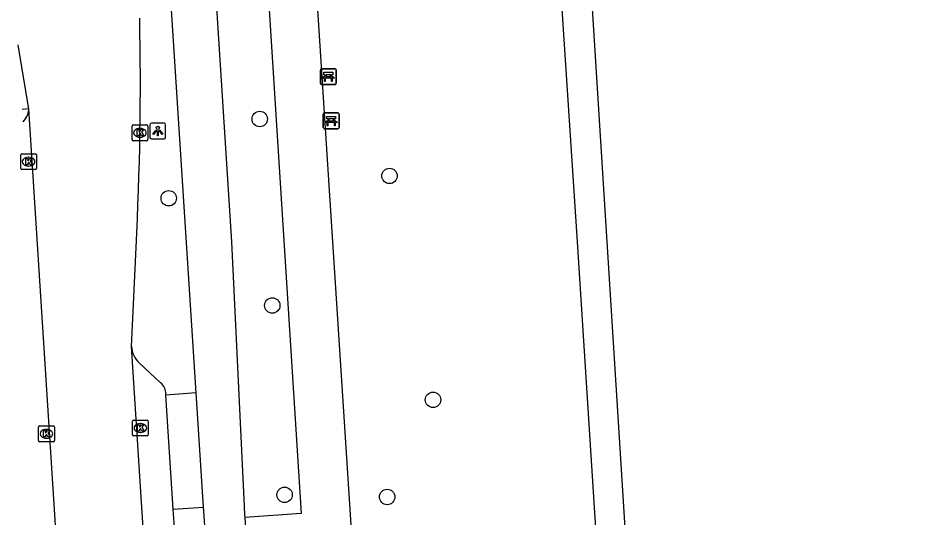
# Model space of a CAD drawing. Extents: x 160732 to 162105, y 387428 to 388479.
# Drawn here: x 160752.9 to 160809.9, y 387982.5 to 388014.2 of the extents above; entities that cross this region are included whole.
import ezdxf

# ---------------------------------------------------------------- set-up
doc = ezdxf.new("R2010")
doc.units = 0
for name, color, linetype in [('IMGEO_Bank', 7, 'Continuous'), ('IMGEO_Boom', 7, 'Continuous'), ('IMGEO_Fietspad_gesloten', 7, 'Continuous'), ('IMGEO_Groenvoorziening', 7, 'Continuous'), ('IMGEO_Kolk', 7, 'Continuous'), ('IMGEO_Lichtpunt', 7, 'Continuous'), ('IMGEO_Meer_plas_ven_vijver', 7, 'Continuous'), ('IMGEO_Parkeervlak_open', 7, 'Continuous'), ('IMGEO_Rijbaan_lokaal_gesloten', 7, 'Continuous'), ('IMGEO_Verkeerseiland_open', 7, 'Continuous'), ('IMGEO_Voetpad_open', 7, 'Continuous')]:
    doc.layers.add(name, color=color, linetype=linetype)

msp = doc.modelspace()

# ---------------------------------------------------------------- linework, layer by layer
at = {"layer": 'IMGEO_Bank'}
for p, q in [((160772.03, 388010.039), (160772.03, 388010.88)), ((160772.03, 388010.88), (160772.03, 388010.039)), ((160772.105, 388010.964), (160772.946, 388010.964)), ((160772.946, 388010.964), (160772.105, 388010.964)), ((160773.03, 388010.889), (160773.03, 388010.048)), ((160773.03, 388010.048), (160773.03, 388010.889)), ((160772.727, 388010.362), (160772.334, 388010.362)), ((160772.339, 388010.47), (160772.339, 388010.576)), ((160772.383, 388010.576), (160772.383, 388010.47)), ((160772.671, 388010.582), (160772.389, 388010.582)), ((160772.389, 388010.464), (160772.671, 388010.464)), ((160772.677, 388010.47), (160772.677, 388010.576)), ((160772.721, 388010.576), (160772.721, 388010.47)), ((160772.955, 388009.964), (160772.114, 388009.964)), ((160772.114, 388009.964), (160772.955, 388009.964)), ((160772.21, 388007.245), (160772.21, 388008.086)), ((160772.21, 388008.086), (160772.21, 388007.245)), ((160772.285, 388008.17), (160773.126, 388008.17)), ((160773.126, 388008.17), (160772.285, 388008.17)), ((160773.21, 388008.095), (160773.21, 388007.254)), ((160773.21, 388007.254), (160773.21, 388008.095)), ((160772.907, 388007.568), (160772.514, 388007.568)), ((160772.519, 388007.676), (160772.519, 388007.782)), ((160772.563, 388007.782), (160772.563, 388007.676)), ((160772.851, 388007.788), (160772.569, 388007.788)), ((160772.569, 388007.67), (160772.851, 388007.67)), ((160772.857, 388007.676), (160772.857, 388007.782)), ((160772.901, 388007.782), (160772.901, 388007.676)), ((160773.135, 388007.17), (160772.294, 388007.17)), ((160772.294, 388007.17), (160773.135, 388007.17))]:
    msp.add_line(p, q, dxfattribs=at)
for points in [[(160772.333, 388010.582), (160772.247, 388010.582), (160772.247, 388010.743), (160772.81, 388010.743), (160772.81, 388010.582), (160772.727, 388010.582)], [(160772.277, 388010.362), (160772.135, 388010.362), (160772.247, 388010.464), (160772.333, 388010.464)], [(160772.327, 388010.355), (160772.327, 388010.148), (160772.284, 388010.148), (160772.284, 388010.355)], [(160772.727, 388010.464), (160772.81, 388010.464), (160772.922, 388010.362), (160772.783, 388010.362)], [(160772.777, 388010.355), (160772.777, 388010.148), (160772.733, 388010.148), (160772.733, 388010.355)], [(160772.513, 388007.788), (160772.427, 388007.788), (160772.427, 388007.949), (160772.99, 388007.949), (160772.99, 388007.788), (160772.907, 388007.788)], [(160772.457, 388007.568), (160772.315, 388007.568), (160772.427, 388007.67), (160772.513, 388007.67)], [(160772.507, 388007.561), (160772.507, 388007.354), (160772.464, 388007.354), (160772.464, 388007.561)], [(160772.907, 388007.67), (160772.99, 388007.67), (160773.102, 388007.568), (160772.963, 388007.568)], [(160772.957, 388007.561), (160772.957, 388007.354), (160772.913, 388007.354), (160772.913, 388007.561)]]:
    msp.add_lwpolyline(points, dxfattribs=at)
for centre, radius, start, end in [((160772.108, 388010.886), 0.0779, 92.4484, 184.2845), ((160772.108, 388010.886), 0.0779, 92.4484, 184.2845), ((160772.952, 388010.886), 0.0779, 2.4484, 94.2845), ((160772.952, 388010.886), 0.0779, 2.4484, 94.2845), ((160772.277, 388010.355), 0.00671, 2.8957, 87.1043), ((160772.334, 388010.355), 0.00671, 92.8957, 177.1043), ((160772.332, 388010.575), 0.00671, 2.8957, 87.1043), ((160772.332, 388010.471), 0.00671, 272.8957, 357.1043), ((160772.389, 388010.575), 0.00671, 92.8957, 177.1043), ((160772.389, 388010.471), 0.00671, 182.8957, 267.1043), ((160772.671, 388010.575), 0.00671, 2.8957, 87.1043), ((160772.671, 388010.471), 0.00671, 272.8957, 357.1043), ((160772.728, 388010.575), 0.00671, 92.8957, 177.1043), ((160772.728, 388010.471), 0.00671, 182.8957, 267.1043), ((160772.726, 388010.355), 0.00671, 2.8957, 87.1043), ((160772.783, 388010.355), 0.00671, 92.8957, 177.1043), ((160772.108, 388010.042), 0.0779, 182.4484, 274.2845), ((160772.108, 388010.042), 0.0779, 182.4484, 274.2845), ((160772.952, 388010.042), 0.0779, 272.4484, 4.2845), ((160772.952, 388010.042), 0.0779, 272.4484, 4.2845), ((160772.288, 388008.092), 0.0779, 92.4484, 184.2845), ((160772.288, 388008.092), 0.0779, 92.4484, 184.2845), ((160773.132, 388008.092), 0.0779, 2.4484, 94.2845), ((160773.132, 388008.092), 0.0779, 2.4484, 94.2845), ((160772.457, 388007.561), 0.00671, 2.8957, 87.1043), ((160772.514, 388007.561), 0.00671, 92.8957, 177.1043), ((160772.512, 388007.781), 0.00671, 2.8957, 87.1043), ((160772.512, 388007.677), 0.00671, 272.8957, 357.1043), ((160772.569, 388007.781), 0.00671, 92.8957, 177.1043), ((160772.569, 388007.677), 0.00671, 182.8957, 267.1043), ((160772.851, 388007.781), 0.00671, 2.8957, 87.1043), ((160772.851, 388007.677), 0.00671, 272.8957, 357.1043), ((160772.908, 388007.781), 0.00671, 92.8957, 177.1043), ((160772.908, 388007.677), 0.00671, 182.8957, 267.1043), ((160772.906, 388007.561), 0.00671, 2.8957, 87.1043), ((160772.963, 388007.561), 0.00671, 92.8957, 177.1043), ((160773.132, 388007.248), 0.0779, 272.4484, 4.2845), ((160773.132, 388007.248), 0.0779, 272.4484, 4.2845), ((160772.288, 388007.248), 0.0779, 182.4484, 274.2845), ((160772.288, 388007.248), 0.0779, 182.4484, 274.2845)]:
    msp.add_arc(centre, radius, start, end, dxfattribs=at)
at = {"layer": 'IMGEO_Boom'}
for centre in [(160768.183, 388007.78), (160776.406, 388004.18), (160762.417, 388002.766), (160768.975, 387995.98), (160779.163, 387990.008), (160769.759, 387983.991), (160776.256, 387983.856)]:
    msp.add_circle(centre, 0.489, dxfattribs=at)
at = {"layer": 'IMGEO_Fietspad_gesloten'}
for points in [[(160785.835, 387796.449), (160785.14, 387807.414), (160782.554, 387849.903), (160772.814, 388000), (160770.609, 388033.989), (160770.417, 388036.928), (160773.499, 388037.066), (160773.388, 388039.695)], [(160764.913, 388022.806), (160765.066, 388020.672), (160765.082, 388020.453), (160766.396, 388000), (160767.187, 387983.275), (160767.221, 387982.683), (160767.229, 387982.564)], [(160768.248, 388023.022), (160770.817, 387982.821), (160767.229, 387982.564)], [(160764.165, 387990.445), (160762.094, 388022.596)], [(160764.63, 387983.22), (160764.165, 387990.445)], [(160764.781, 387980.874), (160764.63, 387983.22)], [(160767.229, 387982.564), (160767.3, 387981.473), (160767.314, 387981.26)]]:
    msp.add_lwpolyline(points, dxfattribs=at)
at = {"layer": 'IMGEO_Groenvoorziening'}
msp.add_lwpolyline([(160804.527, 387806.316), (160803.555, 387806.564), (160802.656, 387807.01), (160801.869, 387807.632), (160801.228, 387808.404), (160800.762, 387809.293), (160800.601, 387809.769), (160800.433, 387810.758), (160788.313, 388000), (160786.861, 388022.113), (160787.07, 388023.425), (160787.432, 388024.236), (160788.27, 388025.267), (160789.315, 388025.958), (160806.244, 388030.763), (160806.63, 388031.671), (160809.89, 388032.592)], dxfattribs=at)
at = {"layer": 'IMGEO_Kolk'}
for p, q in [((160760.094, 388006.483), (160760.094, 388007.335)), ((160760.169, 388007.409), (160761.021, 388007.409)), ((160761.095, 388007.335), (160761.095, 388006.483)), ((160760.582, 388007.189), (160760.607, 388007.189)), ((160761.021, 388006.409), (160760.169, 388006.409)), ((160760.605, 388006.629), (160760.58, 388006.629)), ((160753.115, 388005.585), (160753.967, 388005.585)), ((160753.04, 388004.659), (160753.04, 388005.511)), ((160753.528, 388005.365), (160753.553, 388005.365)), ((160754.041, 388005.511), (160754.041, 388004.659)), ((160753.967, 388004.585), (160753.115, 388004.585)), ((160753.551, 388004.805), (160753.526, 388004.805)), ((160760.118, 387987.795), (160760.118, 387988.647)), ((160760.193, 387988.721), (160761.045, 387988.721)), ((160760.606, 387988.501), (160760.631, 387988.501)), ((160761.119, 387988.647), (160761.119, 387987.795)), ((160754.171, 387987.429), (160754.171, 387988.281)), ((160754.246, 387988.355), (160755.098, 387988.355)), ((160754.659, 387988.135), (160754.684, 387988.135)), ((160755.172, 387988.281), (160755.172, 387987.429)), ((160760.629, 387987.941), (160760.604, 387987.941)), ((160755.098, 387987.355), (160754.246, 387987.355)), ((160754.682, 387987.575), (160754.657, 387987.575)), ((160761.045, 387987.721), (160760.193, 387987.721))]:
    msp.add_line(p, q, dxfattribs=at)
for points in [[(160760.094, 388006.483), (160760.094, 388007.335)], [(160760.169, 388007.409), (160761.021, 388007.409)], [(160761.095, 388007.335), (160761.095, 388006.483)], [(160760.415, 388007.109), (160760.538, 388007.109), (160760.538, 388006.958), (160760.668, 388007.109), (160760.832, 388007.109), (160760.686, 388006.958), (160760.839, 388006.709), (160760.687, 388006.709), (160760.602, 388006.873), (160760.538, 388006.806), (160760.538, 388006.709), (160760.415, 388006.709), (160760.415, 388007.109)], [(160761.021, 388006.409), (160760.169, 388006.409)], [(160753.115, 388005.585), (160753.967, 388005.585)], [(160753.04, 388004.659), (160753.04, 388005.511)], [(160753.361, 388005.285), (160753.484, 388005.285), (160753.484, 388005.134), (160753.614, 388005.285), (160753.778, 388005.285), (160753.632, 388005.134), (160753.785, 388004.885), (160753.633, 388004.885), (160753.548, 388005.049), (160753.484, 388004.982), (160753.484, 388004.885), (160753.361, 388004.885), (160753.361, 388005.285)], [(160754.041, 388005.511), (160754.041, 388004.659)], [(160753.967, 388004.585), (160753.115, 388004.585)], [(160760.118, 387987.795), (160760.118, 387988.647)], [(160760.193, 387988.721), (160761.045, 387988.721)], [(160761.119, 387988.647), (160761.119, 387987.795)], [(160754.171, 387987.429), (160754.171, 387988.281)], [(160754.246, 387988.355), (160755.098, 387988.355)], [(160754.492, 387988.055), (160754.615, 387988.055), (160754.615, 387987.904), (160754.745, 387988.055), (160754.909, 387988.055), (160754.763, 387987.904), (160754.916, 387987.655), (160754.764, 387987.655), (160754.679, 387987.819), (160754.615, 387987.752), (160754.615, 387987.655), (160754.492, 387987.655), (160754.492, 387988.055)], [(160755.172, 387988.281), (160755.172, 387987.429)], [(160760.439, 387988.421), (160760.562, 387988.421), (160760.562, 387988.27), (160760.692, 387988.421), (160760.856, 387988.421), (160760.71, 387988.27), (160760.863, 387988.021), (160760.711, 387988.021), (160760.626, 387988.185), (160760.562, 387988.118), (160760.562, 387988.021), (160760.439, 387988.021), (160760.439, 387988.421)], [(160755.098, 387987.355), (160754.246, 387987.355)], [(160761.045, 387987.721), (160760.193, 387987.721)]]:
    msp.add_lwpolyline(points, dxfattribs=at)
for centre, start, end in [((160760.171, 388007.333), 91.552, 178.448), ((160760.171, 388007.333), 91.552, 178.448), ((160761.019, 388007.333), 1.552, 88.448), ((160761.019, 388007.333), 1.552, 88.448), ((160760.171, 388006.485), 181.552, 268.448), ((160760.171, 388006.485), 181.552, 268.448), ((160761.019, 388006.485), 271.552, 358.448), ((160761.019, 388006.485), 271.552, 358.448), ((160753.117, 388005.509), 91.552, 178.448), ((160753.117, 388005.509), 91.552, 178.448), ((160753.965, 388005.509), 1.552, 88.448), ((160753.965, 388005.509), 1.552, 88.448), ((160753.117, 388004.661), 181.552, 268.448), ((160753.117, 388004.661), 181.552, 268.448), ((160753.965, 388004.661), 271.552, 358.448), ((160753.965, 388004.661), 271.552, 358.448), ((160760.195, 387988.645), 91.552, 178.448), ((160760.195, 387988.645), 91.552, 178.448), ((160761.043, 387988.645), 1.552, 88.448), ((160761.043, 387988.645), 1.552, 88.448), ((160754.248, 387988.279), 91.552, 178.448), ((160754.248, 387988.279), 91.552, 178.448), ((160755.096, 387988.279), 1.552, 88.448), ((160755.096, 387988.279), 1.552, 88.448), ((160754.248, 387987.431), 181.552, 268.448), ((160754.248, 387987.431), 181.552, 268.448), ((160755.096, 387987.431), 271.552, 358.448), ((160755.096, 387987.431), 271.552, 358.448), ((160760.195, 387987.797), 181.552, 268.448), ((160760.195, 387987.797), 181.552, 268.448), ((160761.043, 387987.797), 271.552, 358.448), ((160761.043, 387987.797), 271.552, 358.448)]:
    msp.add_arc(centre, 0.0765, start, end, dxfattribs=at)
for centre, major_axis, ratio, start_param, end_param in [((160760.581, 388006.909), (-0.387, 0.002), 0.722429, 4.712389, 7.853982), ((160760.606, 388006.909), (-0.39, 0.002), 0.717154, 1.570796, 4.712389), ((160753.527, 388005.085), (-0.387, 0.002), 0.722429, 4.712389, 7.853982), ((160753.552, 388005.085), (-0.39, 0.002), 0.717154, 1.570796, 4.712389), ((160760.605, 387988.221), (-0.387, 0.002), 0.722429, 4.712389, 7.853982), ((160760.63, 387988.221), (-0.39, 0.002), 0.717154, 1.570796, 4.712389), ((160754.658, 387987.855), (-0.387, 0.002), 0.722429, 4.712389, 7.853982), ((160754.683, 387987.855), (-0.39, 0.002), 0.717154, 1.570796, 4.712389)]:
    msp.add_ellipse(centre, major_axis=major_axis, ratio=ratio, start_param=start_param, end_param=end_param, dxfattribs=at)
at = {"layer": 'IMGEO_Lichtpunt'}
for p, q in [((160761.226, 388007.422), (160761.226, 388006.615)), ((160761.226, 388007.422), (160761.226, 388006.615)), ((160762.128, 388007.517), (160761.32, 388007.517)), ((160762.128, 388007.517), (160761.32, 388007.517)), ((160762.222, 388006.615), (160762.222, 388007.422)), ((160762.222, 388006.615), (160762.222, 388007.422)), ((160761.32, 388006.521), (160762.128, 388006.521)), ((160761.32, 388006.521), (160762.128, 388006.521))]:
    msp.add_line(p, q, dxfattribs=at)
for points in [[(160761.6, 388007.086), (160761.639, 388007.058), (160761.451, 388006.796), (160761.413, 388006.823), (160761.6, 388007.086)], [(160761.702, 388007.038), (160761.749, 388007.038), (160761.749, 388006.716), (160761.702, 388006.716), (160761.702, 388007.038)], [(160761.812, 388007.058), (160761.85, 388007.085), (160762.037, 388006.823), (160761.998, 388006.795), (160761.812, 388007.058)]]:
    msp.add_lwpolyline(points, dxfattribs=at)
msp.add_circle((160761.725, 388007.22), 0.0994, dxfattribs=at)
for centre, start, end in [((160761.32, 388007.422), 90, 180), ((160761.32, 388007.422), 90, 180), ((160762.128, 388007.422), 0, 90), ((160762.128, 388007.422), 0, 90), ((160761.32, 388006.615), 180, 270), ((160761.32, 388006.615), 180, 270), ((160762.128, 388006.615), 270, 0), ((160762.128, 388006.615), 270, 360)]:
    msp.add_arc(centre, 0.0946, start, end, dxfattribs=at)
at = {"layer": 'IMGEO_Meer_plas_ven_vijver'}
msp.add_lwpolyline([(160788.782, 388022.168), (160790.178, 388000), (160796.936, 387892.703), (160802.392, 387809.986)], dxfattribs=at)
at = {"layer": 'IMGEO_Parkeervlak_open'}
for points in [[(160753.342, 388007.807), (160753.178, 388007.614), (160753.178, 388007.614)], [(160761.899, 387991.082), (160760.546, 387992.343)], [(160762.241, 387990.311), (160762.236, 387990.383)], [(160762.861, 387980.718), (160762.708, 387983.089)]]:
    msp.add_lwpolyline(points, dxfattribs=at)
for centre, radius, start, end in [((160752.546, 388008.416), 1.002, 322.6012, 0.3051), ((160761.714, 387993.533), 1.668, 185.4823, 225.5393), ((160761.348, 387990.386), 0.888, 359.836, 51.6431)]:
    msp.add_arc(centre, radius, start, end, dxfattribs=at)
at = {"layer": 'IMGEO_Rijbaan_lokaal_gesloten'}
for points in [[(160753.548, 388008.421), (160752.868, 388012.458), (160752.867, 388012.461)], [(160759.662, 387913.216), (160753.548, 388008.421)], [(160760.054, 387993.374), (160760.344, 387999.65)], [(160765.198, 387913.607), (160760.054, 387993.374)]]:
    msp.add_lwpolyline(points, dxfattribs=at)
msp.add_arc((160562.955, 388010.108), 197.666, 356.96715, 1.17917, dxfattribs=at)
at = {"layer": 'IMGEO_Verkeerseiland_open'}
msp.add_lwpolyline([(160753.548, 388008.421), (160753.129, 388008.381), (160753.129, 388008.381)], dxfattribs=at)
at = {"layer": 'IMGEO_Voetpad_open'}
for points in [[(160764.165, 387990.445), (160762.241, 387990.311)], [(160762.708, 387983.089), (160762.241, 387990.311)], [(160762.708, 387983.089), (160764.63, 387983.22)]]:
    msp.add_lwpolyline(points, dxfattribs=at)

doc.saveas('drawing.dxf')
